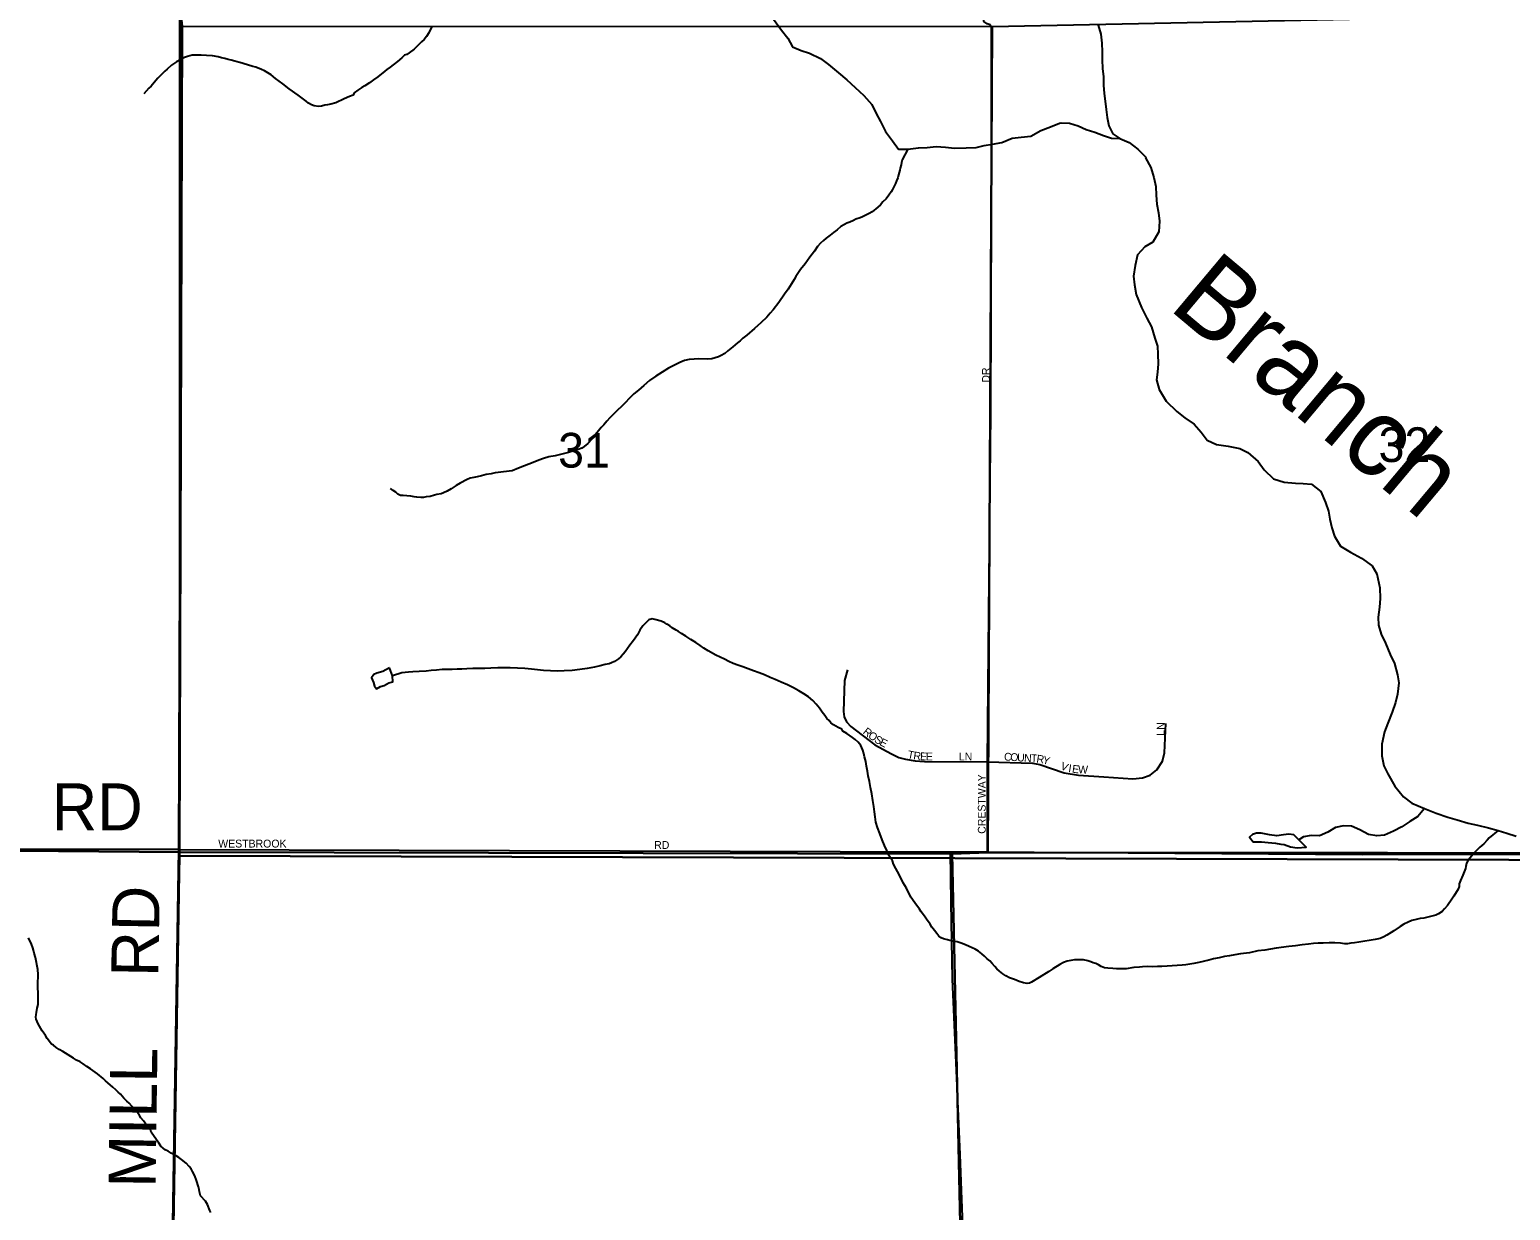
# Model space of a CAD drawing. Extents: x -209 to 4852, y 0 to 905.
# Drawn here: x 282.99 to 318.72, y 229.83 to 258.31 of the extents above; entities that cross this region are included whole.
import ezdxf

# ---------------------------------------------------------------- set-up
doc = ezdxf.new("R2010")
doc.units = 0
for name, color, linetype in [('GM_P_County_Alignment', 7, 'Continuous'), ('GM_X_Airport_Location_Class_2', 7, 'Continuous'), ('GM_X_Airport_Location_Class_3', 7, 'Continuous'), ('GM_X_County_Road', 7, 'Continuous'), ('GM_X_County_Road_Text', 7, 'Continuous'), ('GM_X_Major_River', 7, 'Continuous'), ('GM_X_Minor_Lake_Text', 7, 'Continuous'), ('GM_X_Minor_River', 7, 'Continuous'), ('GM_X_Section_Text', 7, 'Continuous'), ('GM_X_Township_Road_Text', 7, 'Continuous'), ('GM_X_US_Location', 7, 'Continuous')]:
    doc.layers.add(name, color=color, linetype=linetype)

msp = doc.modelspace()

# ---------------------------------------------------------------- linework, layer by layer
at = {"layer": 'GM_X_Airport_Location_Class_2'}
for points in [[(306.1, 238.48), (306.099, 240.648), (306.131, 244.232), (306.178, 249.067), (306.199, 253.9), (306.197, 258.112), (306.198, 258.373), (306.163, 258.431), (306.096, 258.455), (306.015, 258.507), (305.998, 259.187), (306.013, 259.33), (306.04, 259.558), (306.065, 259.773), (306.095, 260.041), (306.138, 260.475), (306.194, 261.63), (306.179, 262.301), (306.16, 264.651), (306.139, 267.799), (306.129, 268.434), (306.137, 268.801)], [(302.723, 242.868), (302.649, 242.609), (302.629, 241.861), (302.645, 241.739), (302.702, 241.617), (302.806, 241.506), (303.382, 241.059), (303.789, 240.842), (303.965, 240.759), (304.122, 240.712), (304.355, 240.673), (304.581, 240.655), (306.099, 240.648)], [(306.099, 240.648), (307.186, 240.621), (307.364, 240.59), (307.954, 240.387), (308.295, 240.332), (308.907, 240.292), (309.605, 240.243), (309.841, 240.264), (310.026, 240.332), (310.186, 240.461), (310.327, 240.67), (310.37, 240.867), (310.407, 241.573)], [(286.594, 238.536), (305.212, 238.476), (306.1, 238.48), (315.137, 238.414), (320.092, 238.425), (325.357, 238.414)], [(306.071, 202.559), (306.071, 202.563), (306.03, 203.844), (306.007, 205.747), (305.991, 206.65), (305.953, 207.641), (305.927, 208.103), (305.892, 209.324), (305.877, 211.451), (305.808, 213.769), (305.739, 216.849), (305.687, 218.77), (305.688, 219.09), (305.588, 221.941), (305.563, 224.535), (305.528, 227.022), (305.521, 229.014), (305.441, 231.182), (305.347, 233.389), (305.257, 235.412), (305.225, 237.259), (305.212, 238.476)]]:
    msp.add_lwpolyline(points, dxfattribs=at)
at = {"layer": 'GM_X_County_Road'}
for points in [[(292.687, 258.375), (292.624, 258.24), (292.569, 258.149), (292.514, 258.074), (292.445, 258.022), (292.383, 257.955), (292.267, 257.843), (292.152, 257.754), (292.09, 257.717), (292.037, 257.695), (291.975, 257.635), (291.867, 257.546), (291.767, 257.464), (291.69, 257.405), (291.613, 257.353), (291.559, 257.308), (291.39, 257.174), (291.289, 257.1), (291.19, 257.033), (291.082, 256.959), (291.005, 256.915), (290.913, 256.856), (290.821, 256.789), (290.797, 256.736), (290.713, 256.7), (290.583, 256.641), (290.383, 256.546), (290.261, 256.518), (290.177, 256.496), (290.117, 256.49), (290.033, 256.469), (289.964, 256.462), (289.858, 256.472), (289.79, 256.503), (289.723, 256.542), (289.663, 256.589), (289.468, 256.729), (289.258, 256.885), (289.101, 257.01), (288.921, 257.135), (288.824, 257.227), (288.659, 257.322), (288.584, 257.353), (288.448, 257.409), (288.38, 257.425), (288.252, 257.466), (288.063, 257.522), (288.003, 257.539), (287.942, 257.555), (287.859, 257.579), (287.784, 257.596)], [(300.936, 258.567), (301.133, 258.302), (301.286, 258.107), (301.394, 257.899), (301.604, 257.809), (301.808, 257.742), (302.07, 257.62), (302.263, 257.47), (302.508, 257.272), (302.708, 257.099), (302.908, 256.918), (303.122, 256.721), (303.314, 256.51), (303.413, 256.287), (303.521, 256.094), (303.644, 255.854), (303.811, 255.629), (303.958, 255.434), (304.178, 255.427), (304.438, 255.465), (304.643, 255.474), (304.864, 255.498), (305.092, 255.476), (305.304, 255.454), (305.586, 255.46), (305.829, 255.468), (306.021, 255.516), (306.219, 255.548), (306.449, 255.594), (306.695, 255.693), (306.916, 255.716), (307.145, 255.747), (307.385, 255.877), (307.623, 255.968), (307.839, 256.061), (307.88, 256.069)], [(308.773, 258.42), (308.838, 258.206), (308.857, 257.985), (308.869, 257.78), (308.866, 257.59), (308.877, 257.369), (308.897, 257.179), (308.901, 256.974), (308.913, 256.776), (308.94, 256.585), (308.967, 256.387), (308.987, 256.197), (309.029, 255.991), (309.124, 255.8), (309.297, 255.69)], [(287.784, 257.596), (287.701, 257.62), (287.625, 257.637), (287.542, 257.661), (287.406, 257.678), (287.261, 257.689), (287.133, 257.698), (287.019, 257.7), (286.912, 257.695), (286.806, 257.666), (286.706, 257.63), (286.622, 257.586), (286.537, 257.534), (286.468, 257.49), (286.414, 257.453), (286.314, 257.363), (286.252, 257.311), (286.152, 257.207), (286.09, 257.139), (286.036, 257.087), (285.927, 256.952), (285.873, 256.9), (285.749, 256.765)], [(307.88, 256.069), (308.082, 256.06), (308.286, 255.996), (308.481, 255.902), (308.693, 255.837), (308.896, 255.758), (309.092, 255.694), (309.297, 255.69), (309.515, 255.588), (309.725, 255.432), (309.919, 255.239), (309.917, 255.224)], [(304.178, 255.427), (304.039, 255.17), (304.03, 255.11), (304.021, 255.056), (303.997, 254.973), (303.988, 254.92), (303.972, 254.867), (303.956, 254.807), (303.939, 254.739), (303.908, 254.663), (303.884, 254.603), (303.852, 254.535), (303.813, 254.46), (303.774, 254.399), (303.719, 254.324), (303.657, 254.234), (303.58, 254.16), (303.517, 254.085), (303.456, 254.033), (303.317, 253.921), (303.248, 253.877), (303.087, 253.796), (303.026, 253.774), (302.926, 253.738), (302.865, 253.709), (302.781, 253.672), (302.705, 253.643), (302.651, 253.614), (302.566, 253.562), (302.474, 253.487), (302.389, 253.421), (302.304, 253.354), (302.212, 253.287), (302.143, 253.227), (302.073, 253.16), (302.003, 253.085), (301.925, 252.973), (301.816, 252.822), (301.7, 252.665), (301.591, 252.53), (301.528, 252.432), (301.474, 252.357), (301.434, 252.282), (301.372, 252.184), (301.294, 252.056), (301.208, 251.929), (301.068, 251.733), (300.928, 251.553), (300.858, 251.471), (300.78, 251.381), (300.633, 251.239), (300.564, 251.18), (300.479, 251.105), (300.294, 250.941), (300.201, 250.874), (300.132, 250.807), (300.07, 250.755), (300.016, 250.71), (299.954, 250.658), (299.839, 250.562), (299.762, 250.502), (299.677, 250.45), (299.609, 250.421), (299.448, 250.371), (299.357, 250.365), (299.122, 250.369), (299.023, 250.363), (298.901, 250.358), (298.794, 250.329), (298.68, 250.286), (298.55, 250.22), (298.404, 250.146), (298.097, 249.954), (297.951, 249.85), (297.812, 249.731), (297.681, 249.619), (297.573, 249.53), (297.48, 249.44), (297.348, 249.298), (297.101, 249.059), (296.993, 248.947), (296.915, 248.865), (296.845, 248.783), (296.783, 248.715), (296.721, 248.633), (296.643, 248.543), (296.558, 248.438), (296.457, 248.333), (296.373, 248.259), (296.319, 248.214), (296.227, 248.185), (296.12, 248.149), (295.99, 248.113), (295.83, 248.071), (295.67, 248.036), (295.518, 248.008), (295.388, 247.965), (295.281, 247.928), (295.143, 247.87), (294.929, 247.79), (294.784, 247.732)], [(309.917, 255.224), (310.042, 254.986), (310.114, 254.749), (310.162, 254.528), (310.173, 254.322), (310.184, 254.101), (310.226, 253.895), (310.252, 253.697), (310.232, 253.438), (310.09, 253.19), (309.898, 253.072), (309.719, 252.878), (309.661, 252.62), (309.625, 252.37), (309.644, 252.157), (309.685, 251.928), (309.815, 251.613), (309.946, 251.352), (310.056, 251.145), (310.142, 250.869), (310.199, 250.678), (310.21, 250.487), (310.221, 250.251), (310.201, 250.054), (310.182, 249.864), (310.246, 249.635), (310.408, 249.35), (310.668, 249.101), (310.863, 248.953), (311.088, 248.796), (311.258, 248.603), (311.399, 248.41), (311.625, 248.307), (311.905, 248.263), (312.185, 248.212), (312.38, 248.109), (312.627, 247.892), (312.775, 247.691), (312.998, 247.481), (313.262, 247.4), (313.528, 247.372), (313.718, 247.368), (313.915, 247.349), (314.139, 247.17), (314.255, 246.909), (314.327, 246.694), (314.361, 246.503), (314.41, 246.297), (314.474, 246.098), (314.614, 245.852), (314.862, 245.71), (315.124, 245.56), (315.379, 245.38), (315.497, 245.188), (315.566, 244.852), (315.576, 244.593), (315.556, 244.38), (315.529, 244.137), (315.532, 243.947), (315.597, 243.732), (315.699, 243.517), (315.815, 243.241), (315.916, 243.019), (315.995, 242.751), (316.021, 242.56), (315.993, 242.287), (315.943, 242.082), (315.862, 241.848), (315.758, 241.583), (315.678, 241.372), (315.611, 241.077), (315.613, 240.795), (315.662, 240.558), (315.756, 240.358), (315.925, 240.066), (316.14, 239.803), (316.342, 239.654), (316.644, 239.527), (316.922, 239.415), (317.209, 239.318), (317.428, 239.252), (317.7, 239.171), (317.919, 239.121), (318.191, 239.055), (318.418, 238.997), (318.629, 238.932), (318.856, 238.859)], [(294.784, 247.732), (294.631, 247.674), (294.425, 247.647), (294.357, 247.641), (294.296, 247.627), (294.227, 247.62), (294.128, 247.599), (294.006, 247.579), (293.892, 247.55), (293.793, 247.529), (293.709, 247.508), (293.625, 247.494), (293.549, 247.465), (293.38, 247.377), (293.281, 247.318), (293.165, 247.236), (293.065, 247.177), (292.981, 247.141), (292.92, 247.119), (292.821, 247.098), (292.76, 247.084), (292.653, 247.055), (292.562, 247.042), (292.493, 247.028), (292.432, 247.029), (292.334, 247.038), (292.273, 247.047), (292.19, 247.056), (292.091, 247.065), (292.001, 247.074), (291.94, 247.075), (291.88, 247.107), (291.827, 247.154), (291.76, 247.2), (291.7, 247.247)], [(300.079, 242.984), (299.966, 243.024), (299.86, 243.071), (299.755, 243.127), (299.544, 243.222), (299.364, 243.331), (299.259, 243.394), (299.169, 243.456), (299.064, 243.527), (298.944, 243.605), (298.824, 243.683), (298.719, 243.746), (298.644, 243.793), (298.591, 243.824), (298.494, 243.887), (298.434, 243.933), (298.366, 243.973), (298.314, 244.004), (298.231, 244.043), (298.08, 244.084), (298.012, 244.101), (297.935, 244.079), (297.873, 244.019), (297.788, 243.93), (297.718, 243.825), (297.655, 243.712), (297.562, 243.576), (297.476, 243.464), (297.414, 243.381), (297.359, 243.306), (297.313, 243.246), (297.258, 243.186), (297.197, 243.134), (297.104, 243.075), (297.028, 243.038), (296.974, 243.016), (296.875, 242.995), (296.761, 242.967), (296.624, 242.932), (296.441, 242.904), (296.266, 242.877), (296.083, 242.857), (295.886, 242.846), (295.718, 242.841), (295.559, 242.844), (295.392, 242.855), (295.104, 242.89), (294.938, 242.901), (294.589, 242.922), (294.422, 242.918), (294.285, 242.92), (294.118, 242.908), (293.973, 242.903), (293.837, 242.905), (293.685, 242.9), (293.541, 242.895), (293.419, 242.89), (293.305, 242.884), (293.183, 242.879), (293.077, 242.881), (292.948, 242.875), (292.811, 242.863), (292.682, 242.85), (292.56, 242.837), (292.393, 242.832), (292.241, 242.82), (292.135, 242.814), (291.975, 242.801), (291.751, 242.728)], [(307.58, 235.593), (307.349, 235.445), (307.165, 235.335), (307.111, 235.313), (307.058, 235.306), (306.967, 235.323), (306.862, 235.355), (306.749, 235.403), (306.635, 235.443), (306.545, 235.49), (306.47, 235.537), (306.388, 235.6), (306.328, 235.654), (306.276, 235.716), (306.217, 235.785), (306.157, 235.847), (306.097, 235.901), (306.03, 235.964), (305.963, 236.018), (305.888, 236.08), (305.806, 236.135), (305.73, 236.167), (305.662, 236.198), (305.572, 236.238), (305.467, 236.278), (305.368, 236.31), (305.27, 236.327), (305.194, 236.344), (305.134, 236.36), (305.036, 236.385), (304.983, 236.408), (304.931, 236.447), (304.879, 236.509), (304.819, 236.579), (304.76, 236.663), (304.716, 236.733), (304.627, 236.856), (304.583, 236.925), (304.501, 237.033), (304.457, 237.095), (304.346, 237.249), (304.25, 237.388), (304.147, 237.602), (304.111, 237.671), (304.066, 237.733), (303.971, 237.933), (303.89, 238.079), (303.832, 238.186), (303.81, 238.263), (303.729, 238.386), (303.671, 238.508), (303.62, 238.631), (303.561, 238.769), (303.504, 238.922), (303.446, 239.068), (303.41, 239.198), (303.39, 239.327), (303.376, 239.442), (303.356, 239.571), (303.336, 239.716), (303.309, 239.876), (303.281, 240.029), (303.253, 240.174), (303.226, 240.311), (303.205, 240.426), (303.184, 240.548), (303.164, 240.662), (303.135, 240.769), (303.114, 240.853), (303.093, 240.93), (303.071, 240.991), (303.049, 241.045), (302.982, 241.122), (302.908, 241.192), (302.848, 241.238), (302.705, 241.332), (302.608, 241.387), (302.586, 241.441), (302.496, 241.48), (302.383, 241.543), (302.323, 241.59), (302.278, 241.644), (302.226, 241.698), (302.174, 241.768), (302.115, 241.852), (302.049, 241.945), (301.967, 242.045), (301.885, 242.13), (301.78, 242.216), (301.668, 242.294), (301.548, 242.364), (301.42, 242.435), (301.277, 242.506), (301.126, 242.57), (300.983, 242.633), (300.855, 242.689), (300.72, 242.752), (300.592, 242.8), (300.456, 242.848), (300.199, 242.944), (300.079, 242.984)], [(316.644, 239.527), (316.484, 239.334), (316.292, 239.208), (316.093, 239.082), (315.894, 238.979), (315.68, 238.884), (315.49, 238.864), (315.293, 238.898), (315.083, 239.008), (314.879, 239.095), (314.69, 239.106), (314.499, 239.064), (314.308, 238.953), (314.109, 238.865), (313.912, 238.876), (313.722, 238.841), (313.616, 238.766)], [(318.418, 238.997), (318.207, 238.817), (318.153, 238.765), (318.075, 238.675), (317.975, 238.593), (317.89, 238.503), (317.812, 238.414), (317.743, 238.339), (317.696, 238.279), (317.656, 238.203), (317.64, 238.128), (317.631, 238.075), (317.568, 237.916), (317.512, 237.788), (317.48, 237.705), (317.479, 237.644), (317.455, 237.583), (317.353, 237.41), (317.306, 237.335), (317.197, 237.185), (317.128, 237.102), (317.066, 237.043), (316.981, 236.983), (316.92, 236.954), (316.821, 236.925), (316.721, 236.904), (316.63, 236.883), (316.539, 236.87), (316.44, 236.849), (316.34, 236.82), (316.249, 236.784), (316.149, 236.732), (316.057, 236.68), (315.903, 236.577), (315.842, 236.532), (315.734, 236.466), (315.665, 236.429), (315.573, 236.392), (315.451, 236.364), (315.063, 236.303), (314.956, 236.282), (314.865, 236.276), (314.789, 236.262), (314.713, 236.264), (314.615, 236.273), (314.478, 236.283), (314.341, 236.285), (314.197, 236.28), (314.076, 236.275), (313.969, 236.269), (313.847, 236.256), (313.695, 236.236), (313.535, 236.216), (313.368, 236.197), (313.064, 236.156), (312.789, 236.108), (312.622, 236.088), (312.424, 236.046), (312.203, 236.02), (312.066, 235.999), (311.937, 235.971), (311.822, 235.951), (311.693, 235.922), (311.556, 235.895), (311.441, 235.866), (311.197, 235.81), (311.083, 235.789), (310.984, 235.768), (310.885, 235.754), (310.794, 235.748), (310.68, 235.735), (310.436, 235.725), (310.307, 235.712), (310.201, 235.714), (310.079, 235.708), (309.95, 235.71), (309.844, 235.705), (309.768, 235.698), (309.631, 235.686), (309.448, 235.659), (309.38, 235.66), (309.304, 235.654), (309.213, 235.655), (309.122, 235.664), (309.008, 235.674), (308.925, 235.683), (308.842, 235.715), (308.782, 235.754), (308.714, 235.786), (308.654, 235.802), (308.594, 235.826), (308.518, 235.85), (308.42, 235.875), (308.314, 235.877), (308.2, 235.871), (308.108, 235.858), (308.025, 235.844), (307.933, 235.808), (307.848, 235.763), (307.679, 235.66), (307.58, 235.593)], [(284.764, 233.012), (284.629, 233.121), (284.465, 233.246), (284.375, 233.3), (284.285, 233.363), (284.21, 233.41), (284.127, 233.457), (284.052, 233.504), (283.984, 233.543), (283.797, 233.661), (283.707, 233.715), (283.632, 233.762), (283.572, 233.817), (283.519, 233.841), (283.415, 233.979), (283.379, 234.048), (283.297, 234.164), (283.231, 234.272), (283.202, 234.333), (283.172, 234.387), (283.151, 234.44), (283.144, 234.494), (283.153, 234.555), (283.161, 234.608), (283.178, 234.706), (283.203, 234.797), (283.199, 234.98), (283.2, 235.079), (283.188, 235.201), (283.19, 235.353), (283.2, 235.451), (283.201, 235.52), (283.188, 235.642), (283.133, 235.932), (283.104, 236.039), (283.083, 236.108), (283.069, 236.161), (283.04, 236.253), (282.967, 236.406)], [(287.361, 229.778), (287.34, 229.831), (287.281, 229.969), (287.237, 230.054), (287.118, 230.185), (287.09, 230.277), (287.083, 230.338), (287.069, 230.399), (287.019, 230.552), (286.975, 230.667), (286.924, 230.767), (286.887, 230.829), (286.843, 230.89), (286.768, 230.968), (286.656, 231.061), (286.589, 231.108), (286.529, 231.147), (286.476, 231.178), (286.409, 231.21), (286.333, 231.257), (286.266, 231.289), (286.213, 231.328), (286.161, 231.382), (286.102, 231.466), (286.058, 231.536), (285.925, 231.721), (285.91, 231.782), (285.829, 231.867), (285.777, 231.936), (285.74, 231.99), (285.68, 232.067), (285.643, 232.121), (285.592, 232.191), (285.458, 232.345), (285.391, 232.415), (285.339, 232.469), (285.264, 232.539), (285.182, 232.632), (285.13, 232.686), (285.07, 232.74), (285.003, 232.802), (284.884, 232.911), (284.824, 232.958), (284.764, 233.012)]]:
    msp.add_lwpolyline(points, dxfattribs=at)
at = {"layer": 'GM_X_County_Road_Text'}
for points in [[(286.594, 238.536), (286.662, 258.396), (286.663, 258.649), (286.688, 267.685)], [(266.257, 238.553), (286.594, 238.536)], [(286.061, 202.559), (286.17, 209.855), (286.301, 219.918), (286.314, 221.003), (286.594, 238.536)]]:
    msp.add_lwpolyline(points, dxfattribs=at)
at = {"layer": 'GM_X_Major_River'}
for points in [[(291.679, 242.919), (291.518, 242.831), (291.373, 242.787), (291.297, 242.758), (291.242, 242.676), (291.293, 242.561), (291.315, 242.477), (291.359, 242.415), (291.459, 242.467)], [(291.459, 242.467), (291.543, 242.496), (291.657, 242.555), (291.756, 242.583), (291.751, 242.728), (291.679, 242.919)], [(313.495, 238.89), (313.374, 238.908), (313.245, 238.887), (313.085, 238.867), (312.904, 238.893), (312.707, 238.927), (312.593, 238.928), (312.494, 238.9), (312.425, 238.832), (312.514, 238.717), (312.711, 238.721), (312.87, 238.703), (313.052, 238.685), (313.181, 238.668), (313.256, 238.659)], [(313.256, 238.659), (313.407, 238.603), (313.574, 238.577), (313.786, 238.589), (313.616, 238.766)], [(313.616, 238.766), (313.495, 238.89)]]:
    msp.add_lwpolyline(points, dxfattribs=at)
at = {"layer": 'GM_X_Minor_Lake_Text'}
for points in [[(286.832, 338.559), (254.832, 338.559), (254.832, 238.66), (257.84, 238.598), (265.091, 238.636), (266.056, 238.553), (286.594, 238.536), (286.662, 258.396), (286.663, 258.649), (286.693, 269.675), (286.713, 277.524), (286.712, 278.679), (286.718, 281.051), (286.69, 288.656), (286.672, 293.142), (286.676, 298.975), (286.723, 309.11), (286.781, 319.004), (286.78, 319.227)], [(254.832, 238.66), (254.832, 202.559), (286.061, 202.559), (286.17, 209.855), (286.301, 219.918), (286.314, 221.003), (286.594, 238.536), (266.056, 238.553), (265.091, 238.636), (257.84, 238.598)]]:
    msp.add_lwpolyline(points, close=True, dxfattribs=at)
at = {"layer": 'GM_X_Minor_River'}
for points in [[(286.653, 258.613), (286.671, 258.401), (286.611, 238.471), (266.181, 238.644), (265.143, 238.636), (265.104, 258.659)], [(326.2, 258.803), (326.237, 238.463), (325.389, 238.449), (306.11, 238.466), (306.215, 258.387)], [(306.215, 258.387), (306.11, 238.466), (305.253, 238.43), (286.611, 238.471), (286.671, 258.401)], [(266.181, 238.644), (286.611, 238.471), (286.314, 219.91), (286.282, 219.085), (265.925, 219.346)], [(286.611, 238.471), (305.253, 238.43), (305.668, 219.112), (286.314, 219.91)], [(306.11, 238.466), (325.389, 238.449), (324.999, 218.322), (305.668, 219.112), (305.253, 238.43)]]:
    msp.add_lwpolyline(points, close=True, dxfattribs=at)
at = {"layer": 'GM_X_US_Location'}
msp.add_lwpolyline([(319.123, 338.559), (286.601, 338.559), (286.605, 284.032), (286.185, 283.8), (285.941, 282.649), (285.04, 283.19), (285.032, 281.169), (285.802, 280.687), (285.856, 278.625), (286.036, 277.093), (285.974, 270.09), (286.606, 269.955), (286.607, 238.38), (390.832, 238.067)], dxfattribs=at)
msp.add_lwpolyline([(319.123, 338.559), (286.601, 338.559), (286.605, 284.032), (286.185, 283.8), (285.941, 282.649), (285.04, 283.19), (285.032, 281.169), (285.802, 280.687), (285.856, 278.625), (286.036, 277.093), (285.974, 270.09), (286.606, 269.955), (286.607, 238.38), (390.832, 238.067)], dxfattribs=at)
msp.add_lwpolyline([(285.96, 202.559), (390.832, 202.559), (390.832, 238.067), (286.607, 238.38), (286.27, 219.835)], close=True, dxfattribs=at)

# ---------------------------------------------------------------- texts
at = {"layer": 'GM_P_County_Alignment'}
for s, rotation, p in [('RD', 0, (283.527, 238.995)), ('RD', 89.0118, (286.097, 235.456)), ('MILL', 89.1967, (286.031, 230.371))]:
    msp.add_text(s, height=1.1364, rotation=rotation, dxfattribs=at).set_placement(p)
at = {"layer": 'GM_X_Airport_Location_Class_3'}
for s, height, rotation, p in [('DR', 0.1894, 90, (306.158, 249.798)), ('R', 0.189, 321.3429, (303.081, 241.348)), ('LN', 0.1894, 90, (310.375, 241.281)), ('O', 0.189, 323.6563, (303.204, 241.249)), ('S', 0.189, 328.2833, (303.353, 241.141)), ('E', 0.189, 332.9103, (303.48, 241.063)), ('T', 0.189, 348.5883, (304.161, 240.743)), ('R', 0.189, 352.1067, (304.304, 240.714)), ('E', 0.189, 356.8851, (304.47, 240.692)), ('E', 0.189, 359.5994, (304.613, 240.685)), ('LN', 0.1894, 0, (305.411, 240.684)), ('C', 0.189, 356.6221, (306.496, 240.684)), ('O', 0.189, 356.6149, (306.646, 240.675)), ('U', 0.189, 356.6265, (306.812, 240.665)), ('N', 0.189, 356.6323, (306.979, 240.655)), ('T', 0.189, 356.6111, (307.145, 240.646)), ('R', 0.189, 351.6398, (307.274, 240.638)), ('Y', 0.189, 344.6701, (307.416, 240.618)), ('V', 0.189, 338.8887, (307.848, 240.478)), ('I', 0.189, 350.4363, (308.043, 240.407)), ('E', 0.189, 352.7235, (308.133, 240.392)), ('W', 0.189, 358.2405, (308.285, 240.374)), ('CRESTWAY', 0.1894, 90, (306.058, 238.915)), ('WESTBROOK', 0.1894, 0, (287.544, 238.584)), ('RD', 0.1894, 0, (298.061, 238.55))]:
    msp.add_text(s, height=height, rotation=rotation, dxfattribs=at).set_placement(p)
at = {"layer": 'GM_X_Section_Text'}
msp.add_text('Branch', height=1.8939, rotation=320.0026, dxfattribs=at).set_placement((310.434, 251.6))
at = {"layer": 'GM_X_Township_Road_Text'}
for s, p in [('32', (315.536, 247.883)), ('31', (295.744, 247.749))]:
    msp.add_text(s, height=0.8371, rotation=0, dxfattribs=at).set_placement(p)

doc.saveas('drawing.dxf')
